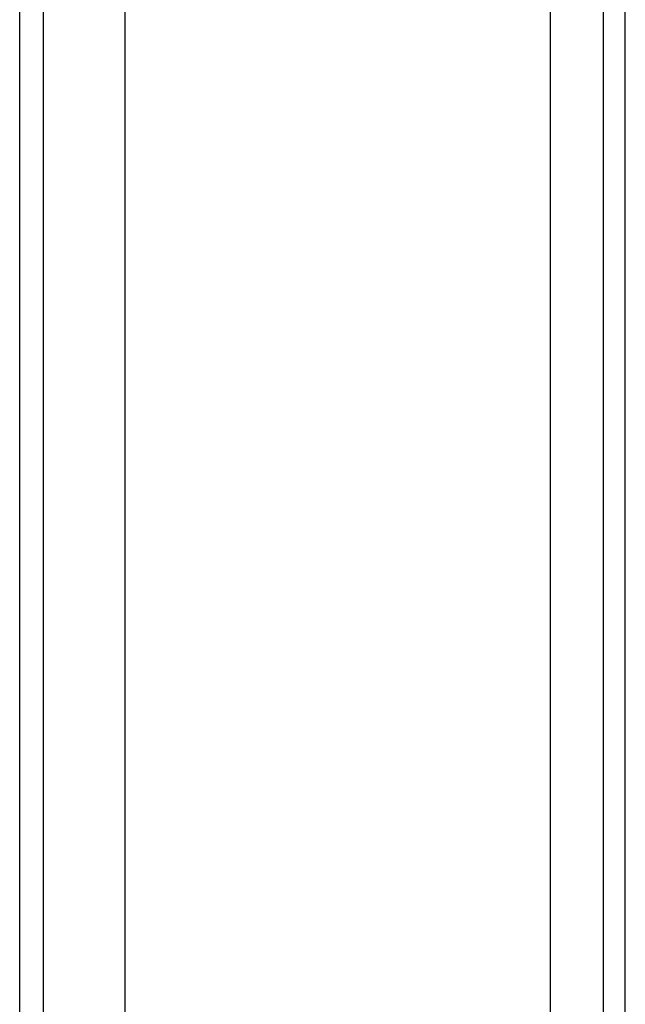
# Model space of a CAD drawing. Header units: centimetres. Extents: x 8435 to 34224, y 15581 to 23928.
# Tile 295 of 656: x 14675.52 to 14681.3, y 23628.64 to 23638.04. Entities that reach past the tile are written whole.
import ezdxf

# ---------------------------------------------------------------- set-up
doc = ezdxf.new("R2010")
doc.units = ezdxf.units.CM
doc.header["$LTSCALE"] = 0.2
doc.layers.add('1', color=7, linetype='Continuous', true_color=0xffffff)

# ---------------------------------------------------------------- blocks, each defined once
blk = doc.blocks.new('A$C992146fe')
at = {"linetype": 'Continuous'}
for p, q in [((494.443, 249.761), (494.443, 398.814)), ((494.898, 249.703), (494.898, 398.881)), ((496.457, 255.902), (496.457, 398.377)), ((504.568, 398.391), (504.568, 255.874))]:
    blk.add_line(p, q, dxfattribs=at)
at = {"layer": '1', "color": 0, "linetype": 'Continuous'}
for p, q in [((505.579, 379.301), (505.579, 273.301)), ((506.002, 273.301), (506.002, 379.301))]:
    blk.add_line(p, q, dxfattribs=at)

msp = doc.modelspace()

# ---------------------------------------------------------------- block references
at = {"xscale": 0.5, "yscale": 0.5, "zscale": 0.5}
msp.add_blockref('A$C992146fe', (14428.3007, 23464.8437), dxfattribs=at)

doc.saveas('drawing.dxf')
